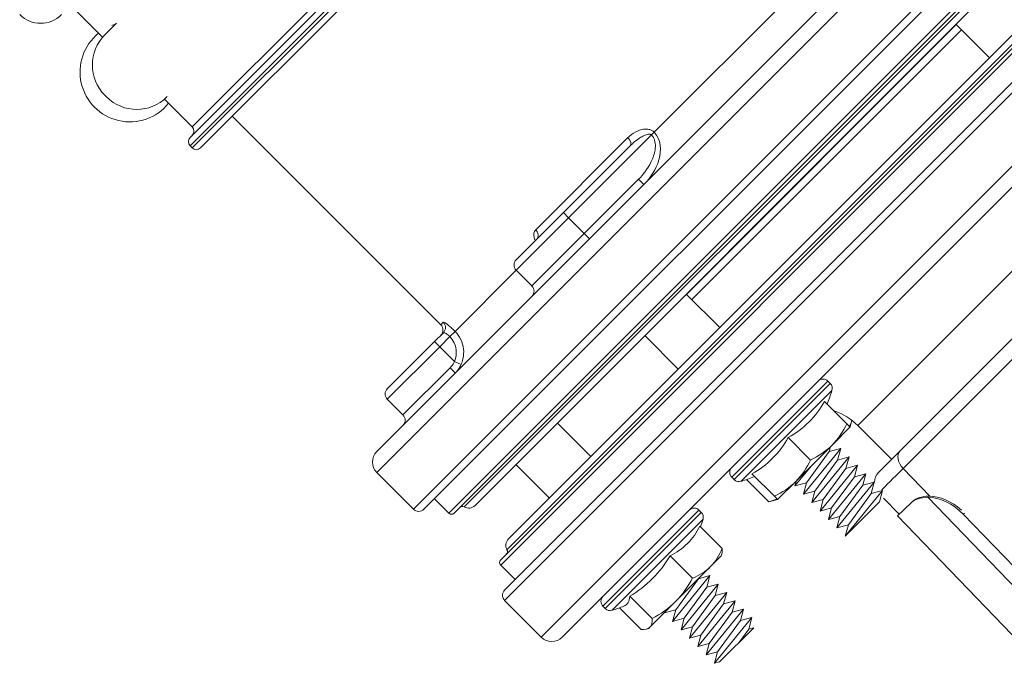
# Model space of a CAD drawing. Extents: x -285 to 5863, y 308 to 3178.
# Tile 494 of 622: x 2914.57 to 2918.72, y 803.62 to 806.34. Entities that reach past the tile are written whole.
import ezdxf

# ---------------------------------------------------------------- set-up
doc = ezdxf.new("R2010")
doc.units = 0
doc.header["$MEASUREMENT"] = 0
doc.layers.get('0').update_dxf_attribs({"color": 255, "linetype": 'CONTINUOUS'})
doc.layers.add('GALV-2-PIPE', color=3, linetype='CONTINUOUS')

# ---------------------------------------------------------------- blocks, each defined once
blk = doc.blocks.new('A$C18AC51C3')
at = {"linetype": 'Continuous', "lineweight": 18}
for p, q in [((-0.421, -5.551), (-0.421, 0.824)), ((-0.2022, 0.824), (-0.421, 0.824)), ((-0.2022, -2.3635), (-0.2022, 0.824)), ((-0.171, 0.7927), (-0.171, -5.5198)), ((0.3101, -2.3635), (0.3101, 0.7927)), ((0.3414, 0.824), (0.3414, -5.551)), ((0.5601, 0.824), (0.3414, 0.824)), ((0.5601, -2.3635), (0.5601, 0.824)), ((-0.4835, 0.7615), (-0.4835, -2.3635)), ((0.6226, 0.7615), (0.6226, -5.4885)), ((-0.0851, 0.7302), (-0.171, 0.7302)), ((-0.0851, -2.3635), (-0.0851, 0.7302)), ((-0.0695, -5.4416), (-0.0695, 0.7146)), ((0.2086, -2.3635), (0.2086, 0.7146)), ((0.2243, 0.7302), (0.2243, -5.4573)), ((0.3101, 0.7302), (0.2243, 0.7302)), ((-0.0583, -5.3931), (-0.0583, 0.6661)), ((0.1975, -2.3635), (0.1975, 0.6661)), ((-0.0304, -5.3557), (-0.0304, 0.6287)), ((0.1696, 0.6287), (0.1696, -5.3557)), ((-0.5264, 0.548), (-0.5264, -0.025)), ((-0.5125, 0.548), (-0.5264, 0.548)), ((-0.5125, 0.548), (-0.5125, 0.2615)), ((0.6539, 0.574), (0.6539, 0.2925)), ((0.7476, 0.574), (0.6539, 0.574)), ((0.7476, 0.2615), (0.7476, 0.574)), ((0.7789, 0.2615), (0.7789, 0.5427)), ((-0.5669, 0.503), (-0.6961, 0.503)), ((-0.552, 0.2615), (-0.552, 0.5327)), ((2.4859, 0.5099), (2.4959, 0.5099)), ((-0.711, 0.4856), (-0.7155, 0.478)), ((-0.7155, 0.4706), (-0.7155, 0.478)), ((-0.7155, 0.4706), (-0.7155, 0.3175)), ((-0.5628, 0.4383), (-0.6961, 0.4383)), ((-1.0265, 0.3662), (-1.0155, 0.3852)), ((-1.0155, 0.3852), (-0.9905, 0.3419)), ((-1.0155, 0.3852), (-0.9905, 0.1377)), ((-0.9905, 0.3419), (-0.9655, 0.3852)), ((-0.9655, 0.3852), (-0.9405, 0.3419)), ((-0.9655, 0.3852), (-0.9405, 0.1377)), ((-0.9405, 0.3419), (-0.9155, 0.3852)), ((-0.9155, 0.3852), (-0.8905, 0.3419)), ((-0.9155, 0.3852), (-0.8905, 0.1377)), ((-0.8905, 0.3419), (-0.8655, 0.3852)), ((-0.8655, 0.3852), (-0.8405, 0.3419)), ((-0.8655, 0.3852), (-0.8405, 0.1377)), ((-0.8405, 0.3419), (-0.8155, 0.3852)), ((-0.8155, 0.3852), (-0.7905, 0.3419)), ((-0.8155, 0.3852), (-0.7905, 0.1377)), ((-0.7905, 0.3419), (-0.7655, 0.3852)), ((-0.7655, 0.3852), (-0.7405, 0.3419)), ((-0.7655, 0.3852), (-0.7405, 0.1377)), ((-0.7405, 0.3419), (-0.7155, 0.3852)), ((-0.7155, 0.3852), (-0.7155, 0.3852)), ((-0.7155, 0.3852), (-0.7155, 0.3851)), ((0.1696, 0.3852), (-0.0304, 0.3852)), ((2.0536, 0.3815), (2.0536, -2.301)), ((2.0786, 0.4065), (2.0786, -2.301)), ((2.0911, 0.4065), (2.0786, 0.4065)), ((2.0911, 0.4065), (2.0911, -2.301)), ((2.1161, 0.3815), (2.1161, -2.301)), ((-1.0265, 0.3662), (-1.0265, 0.162)), ((-1.0265, 0.3662), (-1.0265, 0.162)), ((-0.9905, 0.3419), (-0.9655, 0.181)), ((-0.9405, 0.3419), (-0.9155, 0.181)), ((-0.8905, 0.3419), (-0.8655, 0.181)), ((-0.8405, 0.3419), (-0.8155, 0.181)), ((-0.7905, 0.3419), (-0.7655, 0.181)), ((-0.7405, 0.3419), (-0.7155, 0.181)), ((2.1411, 0.344), (2.1411, -2.301)), ((2.3064, 0.344), (2.1411, 0.344)), ((2.8406, 0.344), (2.6753, 0.344)), ((-0.7155, 0.3175), (-0.7155, 0.1084)), ((2.3059, 0.328), (2.3059, 0.3299)), ((2.6759, 0.2599), (2.6759, 0.3299)), ((-1.0265, 0.2518), (-1.0155, 0.181)), ((-0.552, -0.0097), (-0.552, 0.2615)), ((-0.5125, 0.2615), (-0.5125, -0.025)), ((0.6309, 0.2504), (0.6601, 0.2615)), ((0.7476, 0.2615), (0.6601, 0.2615)), ((0.7476, 0.2008), (0.7476, 0.2615)), ((0.7476, 0.2615), (0.7789, 0.2615)), ((0.7789, 0.2615), (0.7789, 0.2084)), ((-1.0265, 0.162), (-1.0155, 0.181)), ((-1.0155, 0.181), (-0.9905, 0.1377)), ((-0.9905, 0.1377), (-0.9655, 0.181)), ((-0.9655, 0.181), (-0.9405, 0.1377)), ((-0.9405, 0.1377), (-0.9155, 0.181)), ((-0.9155, 0.181), (-0.8905, 0.1377)), ((-0.8905, 0.1377), (-0.8655, 0.181)), ((-0.8655, 0.181), (-0.8405, 0.1377)), ((-0.8405, 0.1377), (-0.8155, 0.181)), ((-0.8155, 0.181), (-0.7905, 0.1377)), ((-0.7905, 0.1377), (-0.7655, 0.181)), ((-0.7655, 0.181), (-0.7405, 0.1377)), ((-0.7405, 0.1377), (-0.7155, 0.181)), ((-0.7155, 0.181), (-0.7155, 0.181)), ((-0.5628, 0.1968), (-0.6961, 0.1968)), ((0.7476, 0.1698), (0.7476, 0.2008)), ((0.7476, 0.1698), (0.7476, -0.1949)), ((0.8101, 0.1925), (0.8101, 0.1773)), ((2.0536, 0.1925), (0.8101, 0.1925)), ((-0.0304, 0.1377), (0.1696, 0.1377)), ((-0.7155, 0.1084), (-0.7155, 0.045)), ((-0.7155, 0.045), (-0.711, 0.0373)), ((-0.5628, 0.02), (-0.6961, 0.02)), ((-0.5264, -0.025), (-0.5125, -0.025)), ((0.6539, -0.1949), (0.6539, -0.5074)), ((0.7476, -0.1949), (0.6539, -0.1949)), ((0.7476, -0.5074), (0.7476, -0.1949)), ((-0.552, -0.5074), (-0.552, -0.2361)), ((-0.5264, -0.2209), (-0.5264, -0.7939)), ((-0.5125, -0.2209), (-0.5264, -0.2209)), ((-0.5125, -0.2209), (-0.5125, -0.5074)), ((0.7789, -0.2261), (0.7789, -0.5074)), ((-0.6961, -0.2574), (-0.7155, -0.2909)), ((-0.5628, -0.2574), (-0.6961, -0.2574)), ((-0.7155, -0.2909), (-0.7155, -0.3991)), ((-0.5628, -0.2909), (-0.6961, -0.2909)), ((0.7794, -0.3516), (0.779, -0.3504)), ((0.8101, -0.3735), (0.8101, -0.9233)), ((-1.0265, -0.3836), (-1.0265, -0.5878)), ((-1.0265, -0.3836), (-1.0015, -0.6311)), ((-1.0265, -0.3836), (-1.0015, -0.4269)), ((-1.0265, -0.3836), (-1.0265, -0.5878)), ((-1.0015, -0.4269), (-0.9765, -0.3836)), ((-0.9765, -0.3836), (-0.9515, -0.6311)), ((-0.9765, -0.3836), (-0.9515, -0.4269)), ((-0.9515, -0.4269), (-0.9265, -0.3836)), ((-0.9265, -0.3836), (-0.9015, -0.6311)), ((-0.9265, -0.3836), (-0.9015, -0.4269)), ((-0.9015, -0.4269), (-0.8765, -0.3836)), ((-0.8765, -0.3836), (-0.8515, -0.6311)), ((-0.8765, -0.3836), (-0.8515, -0.4269)), ((-0.8515, -0.4269), (-0.8265, -0.3836)), ((-0.8265, -0.3836), (-0.8015, -0.4269)), ((-0.8265, -0.3836), (-0.8015, -0.6311)), ((-0.8015, -0.4269), (-0.7765, -0.3836)), ((-0.7765, -0.3836), (-0.7515, -0.4269)), ((-0.7765, -0.3836), (-0.7515, -0.6311)), ((-0.7515, -0.4269), (-0.7265, -0.3836)), ((-0.7265, -0.3836), (-0.7155, -0.4027)), ((-0.7265, -0.3836), (-0.7155, -0.4926)), ((-0.7155, -0.3991), (-0.7155, -0.6156)), ((0.1696, -0.3836), (-0.0304, -0.3836)), ((-1.0015, -0.4269), (-0.9765, -0.5878)), ((-0.9515, -0.4269), (-0.9265, -0.5878)), ((-0.9015, -0.4269), (-0.8765, -0.5878)), ((-0.8515, -0.4269), (-0.8265, -0.5878)), ((-0.8015, -0.4269), (-0.7765, -0.5878)), ((-0.7515, -0.4269), (-0.7265, -0.5878)), ((-0.5628, -0.5074), (-0.6961, -0.5074)), ((-0.552, -0.7786), (-0.552, -0.5074)), ((-0.5125, -0.5074), (-0.5125, -0.7939)), ((0.6226, -0.5074), (0.6539, -0.5074)), ((0.7476, -0.5074), (0.6539, -0.5074)), ((0.6539, -0.5074), (0.6539, -0.8311)), ((0.7476, -1.0018), (0.7476, -0.5074)), ((0.7476, -0.5074), (0.7789, -0.5074)), ((0.7789, -0.5074), (0.7789, -0.9057)), ((-1.8717, -0.5864), (-1.1218, -0.5995)), ((-1.1232, -0.6796), (-1.1218, -0.5995)), ((-1.122, -0.6095), (-1.0265, -0.6112)), ((-1.0265, -0.5878), (-1.0015, -0.6311)), ((-1.0015, -0.6311), (-0.9765, -0.5878)), ((-0.9765, -0.5878), (-0.9515, -0.6311)), ((-0.9515, -0.6311), (-0.9265, -0.5878)), ((-0.9265, -0.5878), (-0.9015, -0.6311)), ((-0.9015, -0.6311), (-0.8765, -0.5878)), ((-0.8765, -0.5878), (-0.8515, -0.6311)), ((-0.8515, -0.6311), (-0.8265, -0.5878)), ((-0.8265, -0.5878), (-0.8015, -0.6311)), ((-0.8015, -0.6311), (-0.7765, -0.5878)), ((-0.7765, -0.5878), (-0.7515, -0.6311)), ((-0.7515, -0.6311), (-0.7265, -0.5878)), ((-0.7265, -0.5878), (-0.7155, -0.6069)), ((-0.7155, -0.6156), (-0.7155, -0.7239)), ((-0.0304, -0.6311), (0.1696, -0.6311)), ((0.1364, -0.6311), (0.1364, -2.2397)), ((0.1676, -2.2399), (0.1676, -0.6312)), ((-1.1232, -0.6796), (-1.1233, -0.6868)), ((-0.9355, -0.6742), (-0.9355, -0.8023)), ((-1.8421, -0.7334), (-1.1566, -0.7454)), ((-0.7155, -0.7239), (-0.701, -0.7489)), ((-0.5628, -0.7239), (-0.6961, -0.7239)), ((-0.9969, -0.7581), (-1.1596, -0.7553)), ((-0.9969, -1.4915), (-0.9969, -0.7581)), ((-0.7335, -0.751), (-0.9355, -0.751)), ((-0.7335, -0.751), (-0.7335, -2.2397)), ((-1.6878, -0.7944), (-1.3129, -0.801)), ((-1.313, -0.808), (-1.3129, -0.801)), ((-0.9355, -0.8023), (-0.9355, -1.5357)), ((-0.5264, -0.7939), (-0.5125, -0.7939)), ((0.6226, -0.8311), (0.6539, -0.8311)), ((0.7476, -1.0018), (0.7476, -1.0182)), ((0.7476, -1.0182), (0.7476, -2.0239)), ((-0.0304, -2.1135), (-0.0304, -2.1138)), ((0.1833, -2.1138), (0.1833, -2.1135)), ((0.1696, -2.2398), (-0.0304, -2.2398))]:
    blk.add_line(p, q, dxfattribs=at)
for centre, radius, start, end in [((-0.421, 0.7615), 0.0625, 90, 180), ((-0.2022, 0.7927), 0.0312, 0, 90), ((0.3414, 0.7927), 0.0312, 90, 180), ((0.5601, 0.7615), 0.0625, 0, 90), ((-0.0851, 0.7146), 0.0156, 0, 90), ((0.2243, 0.7146), 0.0156, 90, 180), ((-0.0695, 0.6287), 0.0391, 0, 73.3985), ((0.2086, 0.6287), 0.0391, 106.6015, 180), ((-0.5264, 0.519), 0.029, 90, 151.7483), ((-0.5125, 0.519), 0.029, 0, 90), ((0.7476, 0.5427), 0.0312, 0, 90), ((-0.0472, 0.2615), 0.573, 151.7483, 156.973), ((2.4859, 0.3299), 0.18, 90, 180), ((2.4959, 0.3299), 0.18, 0, 90), ((2.9906, 0.3985), 0.125, 90, 180), ((2.0786, 0.3815), 0.025, 90, 180), ((2.0911, 0.3815), 0.025, 0, 90), ((-0.0472, 0.2615), 0.573, 204.9243, 208.2517), ((-0.5125, 0.004), 0.029, 270, 0), ((-0.5264, 0.004), 0.029, 208.2517, 270), ((0.7476, -0.2261), 0.0312, 0, 90), ((-0.0472, -0.5074), 0.573, 151.7483, 157.8003), ((-0.5264, -0.2499), 0.029, 90, 151.7483), ((-0.5125, -0.2499), 0.029, 0, 90), ((-0.998, -0.6742), 0.0625, 0, 43.564), ((-0.0472, -0.5074), 0.573, 202.1997, 208.2517), ((-0.5264, -0.7649), 0.029, 208.2517, 270), ((-0.5125, -0.7649), 0.029, 270, 0)]:
    blk.add_arc(centre, radius, start, end, dxfattribs=at)
at = {"linetype": 'Continuous', "lineweight": 18, "extrusion": (0, 0, -1)}
for centre, radius, start, end in [((0.0538, 0.6811), 0.0156, 286.6015, 0), ((-0.193, 0.6811), 0.0156, 180, 253.3985), ((-0.6539, 0.6052), 0.0312, 270, 0), ((-2.4909, 0.3665), 0.21, 353.8505, 186.1498), ((-2.1411, 0.369), 0.025, 270, 0), ((-2.4909, 0.3665), 0.21, 203.7418, 208.2425), ((-0.8101, 0.2237), 0.0312, 270, 0), ((-0.6539, -0.1636), 0.0312, 270, 0), ((0.7335, -0.501), 0.25, 243.0465, 270)]:
    blk.add_arc(centre, radius, start, end, dxfattribs=at)
at = {"linetype": 'Continuous', "lineweight": 18}
for centre, major_axis, ratio, start_param, end_param in [((-0.0472, 0.4706), (-0.5305, 0), 0.258819, 6.173619, 6.52103), ((-0.0472, 0.3175), (-0.5305, 0), 0.965926, 6.04534, 6.52103), ((0.6539, 0.2956), (0.0312, 0), 0.099171, 3.141593, 4.712389), ((0.8101, 0.2084), (0.0312, 0), 0.994074, 3.141593, 4.712389), ((-0.0472, 0.1084), (0.5305, 0), 0.707107, 2.903748, 3.379438), ((-0.0472, -0.3991), (-0.5305, 0), 0.866025, 6.04534, 6.52103), ((0.8101, -0.3491), (0.0312, 0), 0.778577, 3.141593, 4.712389), ((-0.0472, -0.6156), (0.5305, 0), 0.866025, 2.903748, 3.379438), ((-0.998, -1.1118), (-0.0011, -0.5001), 0.000903, 2.356307, 2.861994), ((-1.3105, -0.6684), (-0.1875, 0.0033), 0.707107, 1.570796, 2.546899), ((-1.3107, -0.6755), (0.1875, -0.0033), 0.707107, 4.809815, 5.688492), ((-0.998, -0.8023), (-0.0625, 0), 0.707107, 3.141593, 4.694936), ((0.8101, -0.9057), (0.0312, 0), 0.563479, 3.141593, 4.712389)]:
    blk.add_ellipse(centre, major_axis=major_axis, ratio=ratio, start_param=start_param, end_param=end_param, dxfattribs=at)
for points in [[(-0.6961, 0.503), (-0.7079, 0.4924), (-0.7155, 0.4816), (-0.7155, 0.4706)], [(-0.7155, 0.4706), (-0.7155, 0.4596), (-0.7079, 0.4488), (-0.6961, 0.4383)], [(-0.6961, 0.4383), (-0.7079, 0.3987), (-0.7155, 0.3587), (-0.7155, 0.3175)], [(-0.7155, 0.3175), (-0.7155, 0.2765), (-0.7079, 0.2362), (-0.6961, 0.1968)], [(0.6309, 0.2504), (0.6255, 0.2647), (0.6226, 0.2803), (0.6226, 0.2956)], [(-0.6961, 0.1968), (-0.7078, 0.1682), (-0.7155, 0.1383), (-0.7155, 0.1084)], [(-0.7155, 0.1084), (-0.7155, 0.0785), (-0.7079, 0.0488), (-0.6961, 0.02)], [(-0.6961, 0.02), (-0.7025, 0.0257), (-0.7077, 0.0315), (-0.711, 0.0374)], [(-0.6961, -0.2574), (-0.7025, -0.2684), (-0.7077, -0.2796), (-0.711, -0.2909)], [(-0.6961, -0.2909), (-0.7079, -0.3263), (-0.7155, -0.3622), (-0.7155, -0.3991)], [(-0.7155, -0.2909), (-0.7155, -0.2909), (-0.7078, -0.2909), (-0.6961, -0.2909)], [(-0.7155, -0.3991), (-0.7155, -0.4359), (-0.7079, -0.472), (-0.6961, -0.5074)], [(-0.6961, -0.5074), (-0.7079, -0.5428), (-0.7155, -0.5787), (-0.7155, -0.6156)], [(-0.7155, -0.6156), (-0.7155, -0.6524), (-0.7079, -0.6885), (-0.6961, -0.7239)], [(-1.1233, -0.6868), (-1.1237, -0.7071), (-1.1351, -0.7307), (-1.1567, -0.7524)], [(-1.1566, -0.7454), (-1.135, -0.7236), (-1.1236, -0.7), (-1.1232, -0.6796)], [(-0.6961, -0.7239), (-0.7078, -0.7239), (-0.7155, -0.7239), (-0.7155, -0.7239)], [(-0.711, -0.7239), (-0.7085, -0.7322), (-0.705, -0.7405), (-0.7008, -0.7488)]]:
    blk.add_open_spline(points, degree=3, dxfattribs=at)
for points, knots in [([(0.6539, 0.2925), (0.6539, 0.2838), (0.6553, 0.2749), (0.6587, 0.2649), (0.6594, 0.2632), (0.6601, 0.2615)], [0, 0, 0, 0, 0.828121, 0.828121, 1, 1, 1, 1]), ([(0.7476, 0.1698), (0.7337, 0.1698), (0.7197, 0.1722), (0.6934, 0.1814), (0.6809, 0.1883), (0.6592, 0.2056), (0.6496, 0.2162), (0.6377, 0.235), (0.6339, 0.2426), (0.6309, 0.2504)], [0, 0, 0, 0, 0.278057, 0.278057, 0.555824, 0.555824, 0.834378, 0.834378, 1, 1, 1, 1]), ([(0.6601, 0.2615), (0.6623, 0.2556), (0.6652, 0.2499), (0.6741, 0.2358), (0.6813, 0.2277), (0.6976, 0.2147), (0.707, 0.2095), (0.7266, 0.2026), (0.7372, 0.2008), (0.7476, 0.2008)], [0, 0, 0, 0, 0.16589, 0.16589, 0.444646, 0.444646, 0.722288, 0.722288, 1, 1, 1, 1]), ([(0.7789, 0.2084), (0.7789, 0.2076), (0.7783, 0.2068), (0.7759, 0.2053), (0.7742, 0.2045), (0.7698, 0.2031), (0.767, 0.2025), (0.7611, 0.2015), (0.7577, 0.2012), (0.7521, 0.2009), (0.7499, 0.2008), (0.7476, 0.2008)], [0, 0, 0, 0, 0.218343, 0.218343, 0.436311, 0.436311, 0.652723, 0.652723, 0.866288, 0.866288, 1, 1, 1, 1]), ([(0.7476, 0.1698), (0.7521, 0.1698), (0.7566, 0.1699), (0.7678, 0.1702), (0.7745, 0.1706), (0.7864, 0.1715), (0.7919, 0.1721), (0.8007, 0.1735), (0.8042, 0.1742), (0.8089, 0.1758), (0.8101, 0.1766), (0.8101, 0.1773)], [0, 0, 0, 0, 0.1359, 0.1359, 0.351802, 0.351802, 0.568385, 0.568385, 0.784466, 0.784466, 1, 1, 1, 1]), ([(0.8101, -0.3735), (0.8101, -0.3706), (0.8096, -0.3677), (0.807, -0.3607), (0.8043, -0.3566), (0.7969, -0.3494), (0.7921, -0.3461), (0.7842, -0.3423), (0.7816, -0.3412), (0.7789, -0.3403)], [0, 0, 0, 0, 0.211697, 0.211697, 0.533225, 0.533225, 0.8556, 0.8556, 1, 1, 1, 1]), ([(0.7476, -1.0182), (0.7056, -1.0182), (0.671, -0.985), (0.6317, -0.9134), (0.6226, -0.8724), (0.6226, -0.8311)], [0, 0, 0, 0, 0.5, 0.5, 1, 1, 1, 1]), ([(0.6539, -0.8311), (0.6539, -0.8665), (0.6599, -0.9018), (0.6804, -0.9502), (0.6893, -0.9659), (0.7134, -0.9916), (0.7297, -1.0018), (0.7476, -1.0018)], [0, 0, 0, 0, 0.5, 0.5, 0.75, 0.75, 1, 1, 1, 1]), ([(0.7476, -1.0018), (0.7485, -1.0018), (0.7494, -1.0017), (0.7514, -1.0011), (0.7525, -1.0006), (0.7558, -0.9986), (0.7577, -0.9966), (0.7632, -0.9896), (0.7658, -0.9836), (0.7704, -0.9712), (0.7722, -0.9645), (0.7773, -0.9406), (0.7789, -0.923), (0.7789, -0.9057)], [0, 0, 0, 0, 0.023116, 0.023116, 0.055858, 0.055858, 0.127954, 0.127954, 0.306434, 0.306434, 0.502152, 0.502152, 1, 1, 1, 1]), ([(0.8101, -0.9233), (0.8101, -0.9266), (0.81, -0.9299), (0.8087, -0.9472), (0.8055, -0.9613), (0.7967, -0.9815), (0.793, -0.9883), (0.7837, -1.0007), (0.7779, -1.0067), (0.7674, -1.0133), (0.7635, -1.0152), (0.7557, -1.0176), (0.7516, -1.0182), (0.7476, -1.0182)], [0, 0, 0, 0, 0.08473, 0.08473, 0.44853, 0.44853, 0.633807, 0.633807, 0.82254, 0.82254, 0.914633, 0.914633, 1, 1, 1, 1])]:
    blk.add_open_spline(points, degree=3, knots=knots, dxfattribs=at)

msp = doc.modelspace()

# ---------------------------------------------------------------- block references
at = {"layer": 'GALV-2-PIPE', "rotation": 135.0000000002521}
msp.add_blockref('A$C18AC51C3', (2917.05168, 804.61373), dxfattribs=at)

doc.saveas('drawing.dxf')
